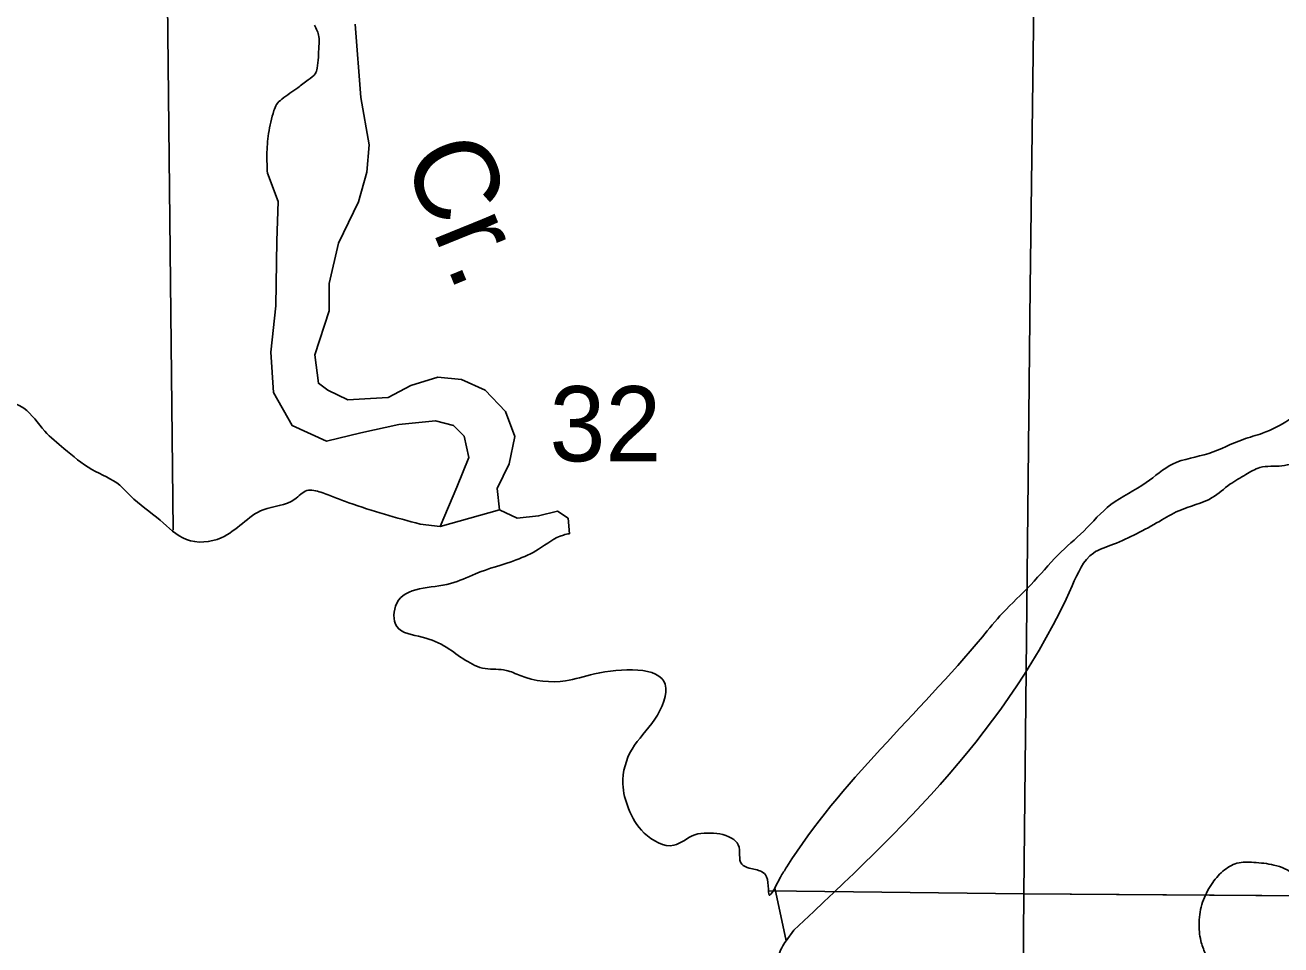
# Model space of a CAD drawing. Extents: x 380424 to 701066, y 1117407 to 1412949.
# Drawn here: x 451393 to 458914, y 1331707 to 1337213 of the extents above; entities that cross this region are included whole.
import ezdxf

# ---------------------------------------------------------------- set-up
doc = ezdxf.new("R2010")
doc.units = 0
for name, color, linetype in [('Bayou and Harbor etc Text', 7, 'Continuous'), ('Cities Incorporated Area', 7, 'Continuous'), ('MASKS', 7, 'Continuous'), ('Narrow River Creek and Branch and Slough Text', 7, 'Continuous'), ('Section Lines', 7, 'Continuous'), ('Section Numbers', 7, 'Continuous'), ('Township  and Range lines', 7, 'Continuous'), ('Wide Rivers and Canals', 7, 'Continuous')]:
    doc.layers.add(name, color=color, linetype=linetype)

msp = doc.modelspace()

# ---------------------------------------------------------------- linework, layer by layer
at = {"layer": 'Cities Incorporated Area'}
msp.add_line((455884.63037667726, 1332048.562781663), (455950.7085516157, 1331730.3709546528), dxfattribs=at)
msp.add_lwpolyline([(453759.6262419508, 1334225.3334933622), (453880.1942624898, 1334212.2376863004), (454234.80262498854, 1334310.4890103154), (454341.18539732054, 1334260.8149587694), (454468.8447241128, 1334275.007544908), (454582.31968126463, 1334303.3927172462), (454646.1493446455, 1334260.8149587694), (454653.2415294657, 1334168.5631487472)], dxfattribs=at)
for points in [[(449337.541, 1340939.027), (449358.64900000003, 1340886.257), (449400.865, 1340727.946), (449421.973, 1340685.73), (449469.467, 1340632.96), (449564.45300000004, 1340479.9270000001), (449643.608, 1340358.556), (449611.947, 1340221.354), (449559.177, 1340158.03), (449464.191, 1340041.935), (449369.205, 1339983.888), (449295.327, 1339878.348), (449332.266, 1339778.084), (449395.59, 1339630.328), (449474.746, 1339567.004), (449553.901, 1339398.1400000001), (449633.05700000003, 1339292.6), (449680.55, 1339160.675), (449691.104, 1339012.919), (449706.935, 1338859.886), (449701.659, 1338648.804), (449722.767, 1338543.264), (449780.814, 1338448.278), (449833.585, 1338321.6300000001), (449828.308, 1338216.09), (449801.923, 1338084.165), (449796.646, 1337957.517), (449854.694, 1337857.254), (449923.295, 1337756.991), (449954.957, 1337672.5590000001), (449954.957, 1337567.018), (449928.57300000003, 1337377.046), (449875.803, 1337202.904), (449865.249, 1337065.702), (449878.112, 1336794.237), (450035.13300000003, 1336699.97), (450129.346, 1336668.547), (450197.70300000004, 1336559.11), (450213.09, 1336364.798), (450296.835, 1336071.522), (450422.452, 1335882.9880000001), (450537.60000000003, 1335715.402), (450757.43, 1335369.756), (451008.663, 1335170.747), (451176.152, 1335013.635), (451385.51300000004, 1334919.368), (451511.13, 1334783.2040000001), (451626.279, 1334678.463), (451793.768, 1334552.774), (451961.257, 1334458.507), (452024.065, 1334395.662), (452202.022, 1334249.024), (452359.043, 1334133.8090000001), (452568.404, 1334144.283), (452819.63800000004, 1334311.869), (453008.063, 1334374.714), (453081.33900000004, 1334427.084), (453165.08400000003, 1334416.61), (453248.829, 1334385.188), (453332.57300000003, 1334353.7650000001), (453759.6262419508, 1334225.3334933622)], [(454653.2415294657, 1334168.5631487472), (454617.781, 1334160.697), (454468.84500000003, 1334075.5420000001), (454334.093, 1334011.675), (454090.178, 1333928.671), (453940.84500000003, 1333869.745), (453619.042, 1333751.893), (453619.042, 1333612.996), (453772.232, 1333549.472), (453918.78500000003, 1333486.627), (454149.082, 1333360.937), (454274.699, 1333350.463), (454358.443, 1333319.041), (454630.613, 1333287.619), (454804.541, 1333329.592), (455227.292, 1333266.67), (455164.484, 1333057.188), (455028.39900000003, 1332879.128), (454973.406, 1332669.964), (455007.463, 1332523.007), (455101.67600000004, 1332376.37), (455279.63300000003, 1332303.051), (455405.249, 1332365.895), (455478.526, 1332376.37), (455625.079, 1332344.947), (455664.696, 1332305.851), (455685.804, 1332189.757), (455729.759, 1332166.887), (455803.036, 1332145.939), (455834.44, 1332114.516), (455854.669, 1332005.06), (455881.054, 1332041.999), (455884.6303766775, 1332048.5627816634)], [(456107.966, 1331224.062), (456234.614, 1331076.305), (456429.864, 1330912.717), (456683.162, 1330691.083), (456804.533, 1330548.604), (456999.783, 1330342.8), (457200.309, 1330158.105), (457427.221, 1329994.518), (457648.855, 1329867.869), (457870.49100000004, 1329741.2210000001), (458086.848, 1329714.837), (458176.55700000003, 1329757.053), (458187.11100000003, 1329804.546), (458197.66500000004, 1329915.365), (458197.66500000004, 1329999.797), (458176.55700000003, 1330094.783), (458155.44800000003, 1330168.662), (458049.908, 1330363.911), (457986.58400000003, 1330474.729), (457849.381, 1330617.208), (457749.117, 1330749.133), (457659.408, 1330865.227), (457559.14400000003, 1330986.599), (457543.313, 1331086.8630000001), (457543.313, 1331202.957), (457596.083, 1331261.0050000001), (457691.069, 1331271.5590000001), (457807.16500000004, 1331239.897), (457917.982, 1331255.729), (458018.245, 1331287.391), (458092.123, 1331255.729), (458144.893, 1331187.128), (458218.771, 1331176.574), (458324.311, 1331239.899), (458429.851, 1331303.223), (458498.452, 1331435.149), (458514.283, 1331545.966), (458503.729, 1331572.352), (458461.51300000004, 1331656.784), (458435.128, 1331730.662), (458424.574, 1331841.479), (458445.681, 1331962.851), (458498.451, 1332068.393), (458567.052, 1332147.548), (458651.484, 1332195.0420000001), (458751.748, 1332200.3190000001), (458873.12, 1332184.4880000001), (458994.49100000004, 1332126.441), (459036.707, 1332073.67), (459068.369, 1331957.5760000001), (459126.417, 1331783.4340000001), (459163.356, 1331693.725), (459179.18700000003, 1331582.9070000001), (459168.63300000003, 1331450.982), (459131.694, 1331414.043), (458999.76900000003, 1331287.394), (458915.337, 1331261.008), (458778.134, 1331239.9000000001), (458698.979, 1331229.3460000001), (458588.162, 1331192.406), (458477.34500000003, 1331150.19), (458398.19, 1331113.25), (458313.75800000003, 1331039.372), (458234.603, 1330939.107), (458192.387, 1330865.229), (458176.556, 1330786.073), (458171.279, 1330717.472), (458197.664, 1330633.04), (458255.711, 1330543.331), (458324.31200000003, 1330448.344), (458377.083, 1330369.189), (458408.745, 1330284.757), (458435.13, 1330205.602), (458429.853, 1330068.399), (458414.022, 1329968.136), (458403.468, 1329867.871), (458392.914, 1329762.331), (458414.022, 1329735.946), (458429.854, 1329683.175), (458472.07, 1329667.344), (458519.563, 1329662.068), (458577.61, 1329704.284), (458603.995, 1329746.5), (458625.103, 1329793.993), (458667.319, 1329888.98), (458704.25800000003, 1329952.305), (458772.859, 1329973.414), (458857.291, 1329983.968), (458899.50800000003, 1330005.0760000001), (459010.325, 1329999.799), (459147.527, 1329978.692), (459284.729, 1329904.813), (459390.27, 1329809.827), (459411.378, 1329709.563), (459384.993, 1329545.975), (459316.392, 1329482.651), (459226.683, 1329419.327)], [(455950.70855161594, 1331730.3709546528), (455907.439, 1331646.223), (455907.439, 1331556.513), (455954.93200000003, 1331472.081), (455997.14900000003, 1331382.372), (456028.811, 1331334.879), (456107.966, 1331224.062)]]:
    msp.add_spline(points, degree=3, dxfattribs=at)
at = {"layer": 'MASKS'}
for p, q in [((453880.1942624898, 1334212.2376863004), (454234.80262498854, 1334310.4890103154)), ((455884.63037667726, 1332048.562781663), (455950.7085516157, 1331730.3709546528))]:
    msp.add_line(p, q, dxfattribs=at)
at = {"layer": 'Section Lines'}
for points in [[(449958.0163133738, 1337618.063853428), (452244.26113259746, 1337533.8919323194), (452279.2948721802, 1334189.0413814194)], [(452279.2948721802, 1334189.0413814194), (452244.26113259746, 1337533.8919323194), (453487.3099082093, 1337527.535711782), (455937.0738985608, 1337542.73411057), (457436.19603444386, 1337511.5562803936), (457411.8751748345, 1335643.476339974), (457373.9899762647, 1332012.119904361), (455844.58313938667, 1332030.17784553)], [(455844.58313938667, 1332030.17784553), (457373.9899762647, 1332012.119904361), (457359.2470171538, 1330036.755538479)], [(457359.2470171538, 1330036.755538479), (457373.9899762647, 1332012.119904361), (462652.5928859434, 1331974.0775965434), (462607.04921111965, 1326688.8383592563), (462602.1947281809, 1326688.8584391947)]]:
    msp.add_lwpolyline(points, dxfattribs=at)
msp.add_lwpolyline([(457373.9899762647, 1332012.119904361), (457411.8751748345, 1335643.476339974), (457436.19603444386, 1337511.5562803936), (462706.4009396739, 1337399.9656364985), (462656.6816795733, 1333282.5884253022), (462652.5928859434, 1331974.0775965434)], close=True, dxfattribs=at)
at = {"layer": 'Township  and Range lines'}
for p, q in [((455844.58313938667, 1332030.17784553), (457373.9899762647, 1332012.119904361)), ((457373.9899762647, 1332012.119904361), (462652.5928859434, 1331974.0775965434))]:
    msp.add_line(p, q, dxfattribs=at)
at = {"layer": 'Wide Rivers and Canals'}
for points in [[(452844.73527857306, 1336326.9330235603), (452908.5649419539, 1336156.6219896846), (452901.4727571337, 1335922.4443181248), (452894.38057231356, 1335532.1481988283), (452866.01183303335, 1335255.3927687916), (452880.1962026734, 1335014.1188041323), (452993.67115982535, 1334815.4225979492), (453199.3445196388, 1334723.170787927), (453405.017879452, 1334772.8448394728), (453631.967793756, 1334822.5188910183), (453851.82552320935, 1334843.8077702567), (453958.2082955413, 1334815.4225979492), (454022.03795892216, 1334751.5559602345), (454050.40669820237, 1334623.8226848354), (453979.4848500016, 1334446.4153578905), (453880.1942624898, 1334212.2376863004), (454234.80262498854, 1334310.4890103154), (454220.61825534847, 1334438.2222857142), (454291.54010357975, 1334587.2444403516), (454327.0010276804, 1334750.4591811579), (454270.26354911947, 1334899.4813357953), (454149.6964071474, 1335027.214611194), (454007.8527107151, 1335091.081248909), (453866.0090142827, 1335105.2738350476), (453702.8887633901, 1335055.5997835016), (453568.13725177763, 1334984.6368527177), (453461.75447947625, 1334977.5405596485), (453327.00296786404, 1334970.444266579), (453206.43582589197, 1335027.214611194), (453149.6983473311, 1335069.792369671), (453128.4217928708, 1335240.1034035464), (453213.5280107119, 1335502.6662474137), (453213.5280107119, 1335665.8809882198), (453270.26548927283, 1335907.1549528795), (453390.8326312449, 1336155.5252106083), (453440.4779249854, 1336332.9325375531), (453454.6622946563, 1336496.1472783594), (453405.017879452, 1336779.3674226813), (453369.5569553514, 1337219.337593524)], [(455996.4672274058, 1331794.63891501), (455950.7085516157, 1331730.3709546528), (455884.63037667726, 1332048.562781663), (455916.7949017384, 1332112.601554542)]]:
    msp.add_lwpolyline(points, dxfattribs=at)
for points in [[(453126.443, 1337213.466), (453152.82800000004, 1337144.865), (453152.82800000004, 1337086.818), (453142.27400000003, 1336954.893), (453131.72000000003, 1336923.231), (453089.504, 1336886.2920000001), (453026.18, 1336838.799), (452931.194, 1336770.197), (452899.532, 1336738.535), (452883.701, 1336701.5960000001), (452852.04000000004, 1336564.394), (452841.48600000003, 1336437.745), (452844.73527857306, 1336326.9330235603)], [(459976.935050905, 1336785.0276774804), (459899.04184554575, 1336688.9037481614), (459854.90236249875, 1336623.9551472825), (459787.39491784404, 1336507.0476656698), (459688.7301910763, 1336382.3463520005), (459509.57581875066, 1336144.575536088), (459495.8, 1335999.771), (459479.969, 1335815.075), (459485.246, 1335677.8730000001), (459479.97000000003, 1335445.685), (459458.862, 1335218.773), (459443.031, 1335065.74), (459421.924, 1334917.984), (459395.539, 1334828.274), (459316.384, 1334685.795), (459258.337, 1334585.5320000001), (459158.074, 1334559.147), (459047.257, 1334590.808), (458920.609, 1334574.977), (458788.683, 1334564.423), (458704.251, 1334522.206), (458609.264, 1334464.159), (458503.72500000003, 1334385.004), (458303.19800000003, 1334305.848), (458187.104, 1334242.523), (458049.902, 1334168.644), (457912.7, 1334105.32), (457791.329, 1334052.55), (457664.68, 1333857.3), (455996.4672274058, 1331794.63891501)], [(455916.7949017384, 1332112.601554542), (455954.93200000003, 1332173.926), (457126.42600000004, 1333551.232), (457247.797, 1333693.712), (457416.661, 1333862.5760000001), (457580.248, 1334041.995), (457733.281, 1334184.474), (457896.869, 1334342.786), (458107.949, 1334474.712), (458266.259, 1334585.529), (458482.61600000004, 1334648.854), (458688.419, 1334733.286), (458804.51300000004, 1334770.226), (458962.824, 1334849.381), (459052.533, 1334907.429)]]:
    msp.add_spline(points, degree=3, dxfattribs=at)

# ---------------------------------------------------------------- texts
at = {"layer": 'Bayou and Harbor etc Text'}
msp.add_text('Bayou', height=499.999998, rotation=50.15872777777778, dxfattribs=at).set_placement((458833.102, 1330176.929))
at = {"layer": 'Narrow River Creek and Branch and Slough Text'}
msp.add_text('Cr.', height=499.999998, rotation=292.0832472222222, dxfattribs=at).set_placement((453651.36100000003, 1336428.607))
at = {"layer": 'Section Numbers'}
msp.add_text('32', height=450, dxfattribs=at).set_placement((454533.951, 1334601.895))

doc.saveas('drawing.dxf')
